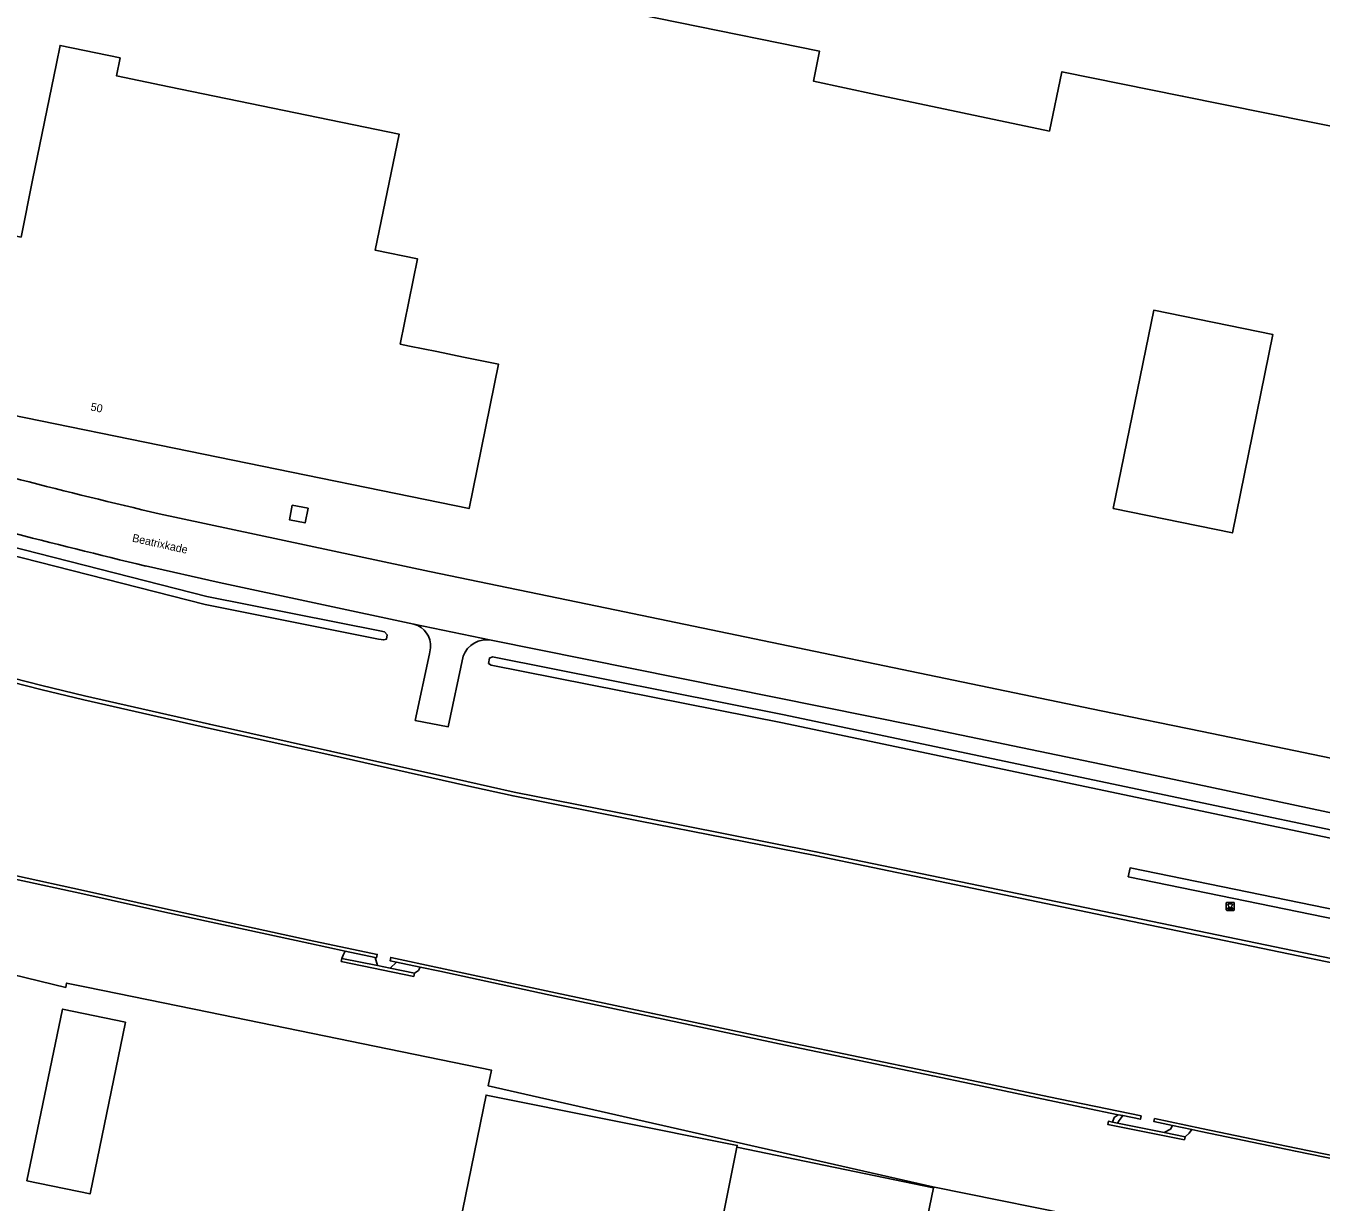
# Model space of a CAD drawing. Extents: x 157692 to 159670, y 381454 to 383289.
# Drawn here: x 158365.6 to 158527.5, y 382857.4 to 383004.3 of the extents above; entities that cross this region are included whole.
import ezdxf

# ---------------------------------------------------------------- set-up
doc = ezdxf.new("R2010")
doc.units = 0
for name, color, linetype in [('IMGEO_Bolder', 7, 'Continuous'), ('IMGEO_Greppel_droge_sloot', 7, 'Continuous'), ('IMGEO_Groenvoorziening', 7, 'Continuous'), ('IMGEO_Kademuur', 7, 'Continuous'), ('IMGEO_Lage_trafo', 7, 'Continuous'), ('IMGEO_Openbare_ruimte_label', 7, 'Continuous'), ('IMGEO_Pand', 7, 'Continuous'), ('IMGEO_Pand_nummerreeks', 7, 'Continuous'), ('IMGEO_Rijbaan_lokaal_open', 7, 'Continuous'), ('IMGEO_Voetpad_halfverhard', 7, 'Continuous'), ('IMGEO_Voetpad_onverhard', 7, 'Continuous'), ('IMGEO_Waterloop', 7, 'Continuous')]:
    doc.layers.add(name, color=color, linetype=linetype)

msp = doc.modelspace()

# ---------------------------------------------------------------- linework, layer by layer
at = {"layer": 'IMGEO_Bolder'}
for p, q in [((158515.64, 382893.91), (158515.64, 382894.76)), ((158515.64, 382894.76), (158515.64, 382893.91)), ((158515.71, 382894.84), (158516.55, 382894.84)), ((158516.55, 382894.84), (158515.71, 382894.84)), ((158516.56, 382893.84), (158515.72, 382893.84)), ((158515.72, 382893.84), (158516.56, 382893.84)), ((158516.42, 382894.17), (158515.85, 382894.17)), ((158516.64, 382894.77), (158516.64, 382893.92)), ((158516.64, 382893.92), (158516.64, 382894.77))]:
    msp.add_line(p, q, dxfattribs=at)
msp.add_lwpolyline([(158515.85, 382894.12), (158516.42, 382894.12), (158516.42, 382894.02), (158515.85, 382894.02), (158515.85, 382894.12)], dxfattribs=at)
for centre, radius, start, end in [((158515.72, 382894.76), 0.0779, 92.4484, 184.2845), ((158515.72, 382894.76), 0.0779, 92.4484, 184.2845), ((158515.72, 382893.92), 0.0779, 182.4484, 274.2845), ((158515.72, 382893.92), 0.0779, 182.4484, 274.2845), ((158515.79, 382894.33), 0.172, 289.8663, 37.6484), ((158515.9, 382894.58), 0.0482, 119.1185, 182.6026), ((158515.93, 382894.58), 0.0781, 181.26, 199.2569), ((158516.14, 382894.65), 0.297, 198.8488, 209.6789), ((158515.97, 382894.48), 0.168, 102.8535, 121.3538), ((158516.72, 382894.97), 0.962, 208.9095, 213.6604), ((158516.13, 382893.61), 1.05, 78.7692, 101.2308), ((158516.48, 382894.33), 0.172, 142.3516, 250.1337), ((158516.3, 382894.48), 0.168, 58.6462, 77.1465), ((158515.54, 382894.97), 0.962, 326.3396, 331.0905), ((158516.37, 382894.58), 0.0482, 357.3974, 60.8815), ((158516.13, 382894.65), 0.297, 330.3211, 341.1512), ((158516.34, 382894.58), 0.0781, 340.7431, 358.74), ((158516.56, 382894.76), 0.0779, 2.4484, 94.2845), ((158516.56, 382894.76), 0.0779, 2.4484, 94.2845), ((158516.56, 382893.92), 0.0779, 272.4484, 4.2845), ((158516.56, 382893.92), 0.0779, 272.4484, 4.2845)]:
    msp.add_arc(centre, radius, start, end, dxfattribs=at)
at = {"layer": 'IMGEO_Greppel_droge_sloot'}
for points in [[(158409.89, 382928.76), (158410.47, 382928.64), (158410.77, 382928.26), (158410.7, 382927.73), (158410.37, 382927.63), (158409.69, 382927.75), (158388.04, 382932.07), (158338.19, 382944.77), (158314.88, 382951.99), (158272.26, 382967.61), (158271.59, 382967.86), (158271.42, 382968.25), (158271.64, 382968.7), (158272.02, 382968.75), (158272.62, 382968.58), (158315.21, 382952.96), (158338.47, 382945.76), (158388.27, 382933.07), (158409.89, 382928.76)], [(158553.61, 382898.67), (158491.85, 382911.65), (158460.39, 382918.27), (158423.97, 382925.51), (158423.57, 382925.36), (158423.45, 382924.7), (158423.77, 382924.5), (158460.19, 382917.27), (158491.64, 382910.64), (158553.4, 382897.66), (158554.27, 382897.53), (158554.53, 382897.68), (158554.64, 382898.29), (158554.38, 382898.51), (158553.61, 382898.67)]]:
    msp.add_lwpolyline(points, dxfattribs=at)
at = {"layer": 'IMGEO_Groenvoorziening'}
for points in [[(158521.2, 382850.79), (158500, 382855.08), (158478.99, 382859.33), (158423.43, 382871.93), (158423.82, 382873.91), (158388.49, 382881.14), (158373.22, 382884.27), (158370.73, 382884.78), (158370.62, 382884.23), (158342.25, 382891.14), (158323.24, 382896.38), (158302.29, 382905.5), (158256.85, 382915.66), (158257.55, 382919.65), (158211.45, 382930.9), (158215.43, 382938.21), (158146.06, 382977.53), (158141.09, 382980.64), (158127.69, 382989.57), (158119.86, 382994.79)], [(158405.55, 382888.77), (158405.31, 382888.26), (158405.14, 382887.86)], [(158414.21, 382886), (158414.69, 382886.33), (158414.93, 382886.76)], [(158502.13, 382868.33), (158501.62, 382867.97), (158501.44, 382867.41)], [(158510.5, 382865.58), (158510.99, 382866.02), (158511.35, 382866.46)]]:
    msp.add_lwpolyline(points, dxfattribs=at)
at = {"layer": 'IMGEO_Kademuur'}
for points in [[(158652.41, 382861.77), (158652.51, 382862.26), (158644.15, 382863.97), (158632.27, 382866.48), (158617.43, 382869.5), (158600.24, 382873.11), (158576.77, 382877.82), (158563.14, 382880.71), (158500.39, 382893.71), (158464.37, 382901.18), (158442.31, 382905.52), (158426.64, 382908.64), (158420.75, 382909.94), (158403.72, 382913.76), (158388.57, 382917.11), (158372.99, 382920.66), (158367.63, 382921.95), (158364.05, 382922.86)], [(158652.41, 382861.77), (158644.05, 382863.48), (158632.17, 382865.98), (158617.33, 382869.01), (158600.14, 382872.62), (158576.67, 382877.33), (158563.03, 382880.22), (158500.29, 382893.22), (158464.27, 382900.69), (158442.21, 382905.03), (158426.53, 382908.16), (158420.64, 382909.45), (158403.61, 382913.27), (158388.46, 382916.62), (158372.88, 382920.17), (158367.51, 382921.46), (158363.92, 382922.38)], [(158364.32, 382897.76), (158372.75, 382895.92), (158383, 382893.64), (158400.94, 382889.74), (158405.55, 382888.77)], [(158364.47, 382898.16), (158372.84, 382896.33), (158383.1, 382894.05), (158401.03, 382890.15), (158409.55, 382888.35), (158409.47, 382887.94), (158409.27, 382887.98)], [(158409.27, 382887.98), (158405.55, 382888.77)], [(158405.14, 382887.86), (158405.06, 382887.47), (158414.12, 382885.61), (158414.21, 382886)], [(158409.57, 382886.95), (158405.14, 382887.86)], [(158411.97, 382887.39), (158411.15, 382887.56), (158411.24, 382887.97), (158417.46, 382886.65), (158431.82, 382883.56), (158443.98, 382880.97), (158460.66, 382877.43), (158479.05, 382873.58), (158483.83, 382872.58), (158493.47, 382870.55), (158504.99, 382868.17), (158504.91, 382867.76), (158502.71, 382868.21)], [(158414.93, 382886.76), (158411.97, 382887.39)], [(158409.57, 382886.95), (158411.15, 382886.63)], [(158414.21, 382886), (158411.15, 382886.63)], [(158414.93, 382886.76), (158417.37, 382886.24), (158431.73, 382883.15), (158443.89, 382880.55), (158460.57, 382877.02), (158478.97, 382873.17), (158483.75, 382872.17), (158493.38, 382870.14), (158502.13, 382868.33)], [(158502.71, 382868.21), (158502.13, 382868.33)], [(158508.94, 382866.96), (158506.6, 382867.46), (158506.68, 382867.85), (158512.54, 382866.62), (158524.37, 382864.16), (158542.09, 382860.52), (158554.24, 382857.98), (158567.81, 382855.21), (158580, 382852.74), (158588.78, 382850.96), (158601.05, 382848.41), (158609.05, 382846.79), (158608.98, 382846.4), (158607.39, 382846.72)], [(158501.44, 382867.41), (158500.91, 382867.52), (158500.83, 382867.12), (158510.42, 382865.19), (158510.5, 382865.58)], [(158502.04, 382867.29), (158501.44, 382867.41)], [(158502.04, 382867.29), (158507.88, 382866.11)], [(158510.5, 382865.58), (158507.88, 382866.11)], [(158508.94, 382866.96), (158511.35, 382866.46)], [(158511.35, 382866.46), (158512.46, 382866.23), (158524.29, 382863.77), (158542.01, 382860.13), (158554.16, 382857.59), (158567.73, 382854.82), (158579.92, 382852.35), (158588.7, 382850.56), (158600.97, 382848.01), (158604.83, 382847.23)]]:
    msp.add_lwpolyline(points, dxfattribs=at)
at = {"layer": 'IMGEO_Lage_trafo'}
msp.add_lwpolyline([(158400.9, 382944.08), (158400.54, 382942.25), (158398.57, 382942.65), (158398.94, 382944.47), (158400.9, 382944.08)], dxfattribs=at)
at = {"layer": 'IMGEO_Pand'}
for points in [[(158547.52, 382988.01), (158510.15, 382995.57), (158495.1, 382998.61), (158493.54, 382991.2), (158471.79, 382995.79), (158464.05, 382997.44), (158464.82, 383001.17), (158411.97, 383011.97)], [(158377.43, 383000.36), (158376.96, 382998.11), (158383.57, 382996.73), (158412.27, 382990.82), (158409.3, 382976.31), (158414.6, 382975.23), (158412.42, 382964.59), (158413.59, 382964.35), (158416.98, 382963.66), (158420.32, 382962.98), (158424.69, 382962.1), (158422.02, 382948.95), (158421.02, 382944.05), (158326.92, 382963.3), (158331.32, 382984.82), (158336.22, 382983.83), (158349.94, 382981.03), (158351.3, 382980.75), (158354.73, 382980.05), (158365.04, 382977.96), (158366.49, 382985.05), (158369.46, 382999.64), (158369.92, 383001.9), (158377.43, 383000.36)], [(158501.51, 382944.05), (158516.41, 382941), (158521.47, 382965.78), (158506.57, 382968.83), (158501.51, 382944.05)], [(158378.09, 382879.89), (158373.67, 382858.44), (158365.78, 382860.07), (158370.23, 382881.52), (158378.09, 382879.89)], [(158421.85, 382832.36), (158422.82, 382837.11), (158416.52, 382838.4), (158423.16, 382870.78), (158454.54, 382864.5), (158454.49, 382864.27)], [(158447.07, 382827.2), (158454.49, 382864.27)], [(158454.49, 382864.27), (158479.05, 382859.19), (158456.42, 382750), (158455.08, 382743.55), (158454.11, 382738.87)]]:
    msp.add_lwpolyline(points, dxfattribs=at)
at = {"layer": 'IMGEO_Rijbaan_lokaal_open'}
for points in [[(158382.3, 382943.38), (158416.1, 382936.17), (158438.24, 382931.59), (158500, 382918.79), (158512.61, 382916.18), (158645.86, 382888.59), (158649.88, 382887.74)], [(158414.13, 382929.6), (158389.78, 382934.83), (158380.61, 382936.88)], [(158414.13, 382929.6), (158423.8, 382927.6)], [(158556.84, 382900.17), (158544.58, 382902.67), (158511.49, 382909.71), (158500, 382912.1), (158476.94, 382916.9), (158423.8, 382927.6)]]:
    msp.add_lwpolyline(points, dxfattribs=at)
for centre, radius, start, end in [((158568.29, 383736.74), 814.86, 254.298, 256.80577), ((158611.69, 383902.25), 992.65, 254.46825, 256.53878)]:
    msp.add_arc(centre, radius, start, end, dxfattribs=at)
at = {"layer": 'IMGEO_Voetpad_halfverhard'}
msp.add_lwpolyline([(158420.28, 382925.6), (158418.42, 382916.79), (158414.29, 382917.58), (158416.08, 382925.9), (158416.2, 382926.65)], dxfattribs=at)
for centre, radius, start, end in [((158413.39, 382926.87), 2.83, 355.6045, 74.794), ((158423.24, 382924.48), 3.17, 79.8958, 159.359)]:
    msp.add_arc(centre, radius, start, end, dxfattribs=at)
at = {"layer": 'IMGEO_Voetpad_onverhard'}
msp.add_lwpolyline([(158552.59, 382889.14), (158503.63, 382899.15), (158503.39, 382898.05), (158552.34, 382887.99)], dxfattribs=at)
at = {"layer": 'IMGEO_Waterloop'}
for points in [[(158409.27, 382887.98), (158409.57, 382886.95)], [(158411.15, 382886.63), (158411.97, 382887.39)], [(158502.71, 382868.21), (158502.49, 382867.95), (158502.25, 382867.62), (158502.04, 382867.29)], [(158507.88, 382866.11), (158508.67, 382866.53), (158508.94, 382866.96)]]:
    msp.add_lwpolyline(points, dxfattribs=at)

# ---------------------------------------------------------------- texts
at = {"layer": 'IMGEO_Openbare_ruimte_label'}
msp.add_text('Beatrixkade', height=1, rotation=347.409, dxfattribs=at).set_placement((158378.86, 382939.93))
at = {"layer": 'IMGEO_Pand_nummerreeks'}
msp.add_text('50', height=1, rotation=348.4377, dxfattribs=at).set_placement((158373.67, 382956.31))

doc.saveas('drawing.dxf')
